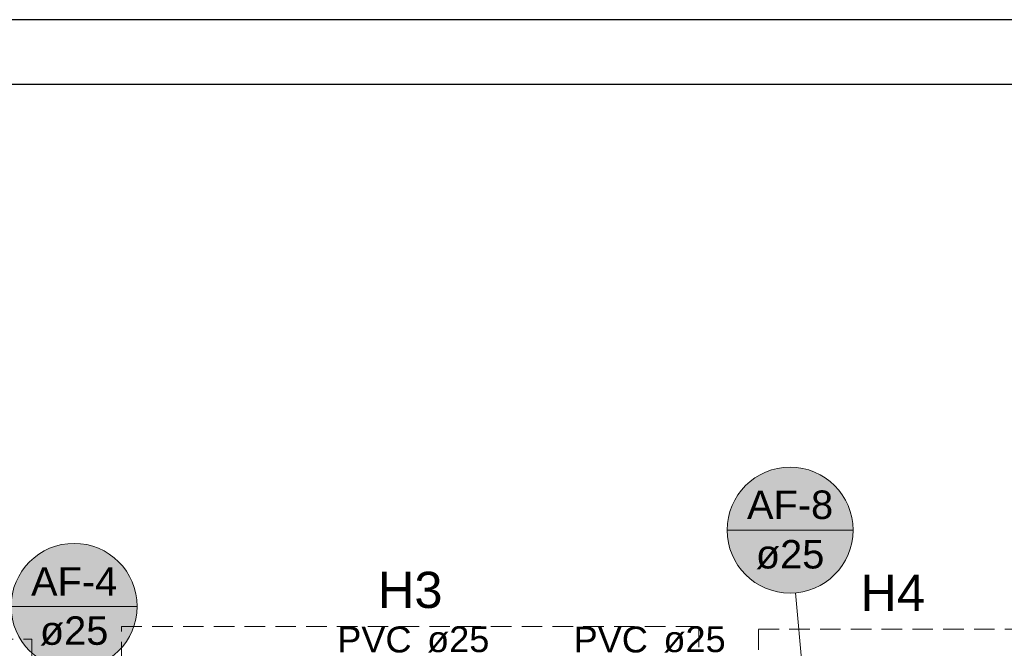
# Model space of a CAD drawing. Header units: millimetres. Extents: x 2 to 902, y -447 to 199.
# Tile 985 of 1056: x 48 to 63, y 189 to 198. Entities that reach past the tile are written whole.
import ezdxf

# ---------------------------------------------------------------- set-up
doc = ezdxf.new("R2010")
doc.units = ezdxf.units.MM
doc.header["$MEASUREMENT"] = 0
doc.linetypes.add('HIDDEN2', pattern=[0.47625, 0.3175, -0.15875])
doc.linetypes.add('NULL', pattern=[0])
for name, color, linetype, lineweight in [('AF-Indicação coluna', 5, 'Continuous', 13), ('AF-Textos conduto', 7, 'Continuous', 9), ('DI-Detalhes', 1, 'HIDDEN2', 9), ('Textos', 7, 'Continuous', 9)]:
    doc.layers.add(name, color=color, linetype=linetype, lineweight=lineweight)
doc.layers.add('SEDUC_MARF', color=1, linetype='Continuous')
doc.layers.add('SEDUC_MARGG', color=7, linetype='Continuous')
doc.styles.add('Arial', font='arial.ttf')

msp = doc.modelspace()

# ---------------------------------------------------------------- hatches: boundary and pattern name
at = {"layer": 'AF-Indicação coluna', "linetype": 'Continuous'}
for points in [[(60.835, 190.5), (60.831, 190.585), (60.82, 190.67), (60.802, 190.753), (60.776, 190.834), (60.743, 190.912), (60.704, 190.987), (60.659, 191.059), (60.607, 191.127), (60.549, 191.189), (60.487, 191.247), (60.419, 191.298), (60.348, 191.344), (60.272, 191.383), (60.194, 191.416), (60.113, 191.441), (60.03, 191.46), (59.946, 191.471), (59.861, 191.475), (59.776, 191.471), (59.692, 191.46), (59.609, 191.441), (59.528, 191.416), (59.449, 191.383), (59.374, 191.344), (59.302, 191.298), (59.235, 191.247), (59.172, 191.189), (59.115, 191.127), (59.063, 191.059), (59.017, 190.987), (58.978, 190.912), (58.945, 190.834), (58.92, 190.753), (58.901, 190.67), (58.89, 190.585), (58.887, 190.5), (58.89, 190.416), (58.901, 190.331), (58.92, 190.248), (58.945, 190.167), (58.978, 190.089), (59.017, 190.013), (59.063, 189.942), (59.115, 189.874), (59.172, 189.812), (59.235, 189.754), (59.302, 189.703), (59.374, 189.657), (59.449, 189.618), (59.528, 189.585), (59.609, 189.56), (59.692, 189.541), (59.776, 189.53), (59.861, 189.526), (59.946, 189.53), (60.03, 189.541), (60.113, 189.56), (60.194, 189.585), (60.272, 189.618), (60.348, 189.657), (60.419, 189.703), (60.487, 189.754), (60.549, 189.812), (60.607, 189.874), (60.659, 189.942), (60.704, 190.013), (60.743, 190.089), (60.776, 190.167), (60.802, 190.248), (60.82, 190.331), (60.831, 190.416)], [(49.761, 189.321), (49.758, 189.406), (49.747, 189.49), (49.728, 189.573), (49.703, 189.654), (49.67, 189.732), (49.631, 189.808), (49.585, 189.879), (49.534, 189.947), (49.476, 190.009), (49.413, 190.067), (49.346, 190.119), (49.274, 190.164), (49.199, 190.203), (49.121, 190.236), (49.039, 190.261), (48.957, 190.28), (48.872, 190.291), (48.787, 190.295), (48.702, 190.291), (48.618, 190.28), (48.535, 190.261), (48.454, 190.236), (48.376, 190.203), (48.3, 190.164), (48.229, 190.119), (48.161, 190.067), (48.099, 190.009), (48.041, 189.947), (47.989, 189.879), (47.944, 189.808), (47.905, 189.732), (47.872, 189.654), (47.847, 189.573), (47.828, 189.49), (47.817, 189.406), (47.813, 189.321), (47.817, 189.236), (47.828, 189.152), (47.847, 189.069), (47.872, 188.988), (47.905, 188.909), (47.944, 188.834), (47.989, 188.762), (48.041, 188.695), (48.099, 188.632), (48.161, 188.574), (48.229, 188.523), (48.3, 188.477), (48.376, 188.438), (48.454, 188.405), (48.535, 188.38), (48.618, 188.361), (48.702, 188.35), (48.787, 188.347), (48.872, 188.35), (48.957, 188.361), (49.039, 188.38), (49.121, 188.405), (49.199, 188.438), (49.274, 188.477), (49.346, 188.523), (49.413, 188.574), (49.476, 188.632), (49.534, 188.695), (49.585, 188.762), (49.631, 188.834), (49.67, 188.909), (49.703, 188.988), (49.728, 189.069), (49.747, 189.152), (49.758, 189.236)]]:
    msp.add_hatch(color=161, dxfattribs=at).paths.add_polyline_path(points)

# ---------------------------------------------------------------- linework, layer by layer
at = {"layer": 'AF-Indicação coluna'}
for p, q in [((58.887, 190.5), (60.835, 190.5)), ((59.946, 189.53), (60.159, 187.115)), ((47.813, 189.321), (49.761, 189.321))]:
    msp.add_line(p, q, dxfattribs=at)
for centre in [(59.861, 190.5), (59.861, 190.5), (48.787, 189.321), (48.787, 189.321)]:
    msp.add_circle(centre, 0.974, dxfattribs=at)
at = {"layer": 'DI-Detalhes'}
for points in [[(49.519, 189.008), (58.451, 189.008), (58.451, 184.17), (49.519, 184.17), (49.519, 189.008)], [(59.372, 188.967), (63.526, 188.967), (63.526, 182.456), (59.372, 182.456), (59.372, 188.967)], [(43.241, 188.812), (48.132, 188.812), (48.132, 180.545), (43.241, 180.545), (43.241, 188.812)]]:
    msp.add_lwpolyline(points, dxfattribs=at)
at = {"layer": 'SEDUC_MARF', "color": 7}
msp.add_lwpolyline([(121.262, 198.39), (2.362, 198.39), (2.362, 114.29), (121.262, 114.29)], close=True, dxfattribs=at)
at = {"layer": 'SEDUC_MARGG'}
msp.add_lwpolyline([(4.862, 115.29), (120.262, 115.29), (120.262, 197.39), (4.862, 197.39), (4.862, 115.29)], dxfattribs=at)

# ---------------------------------------------------------------- texts
at = {"layer": 'AF-Indicação coluna', "linetype": 'NULL', "char_height": 0.44, "attachment_point": 8, "line_spacing_factor": 0.6, "style": 'Arial'}
for s, insert, width in [('AF-8', (59.861, 190.666), 2.66415), ('ø25', (59.861, 189.895), 2.11817), ('AF-4', (48.787, 189.486), 2.66415), ('ø25', (48.787, 188.715), 2.11817)]:
    msp.add_mtext(s, dxfattribs=dict(at, insert=insert, width=width))
at = {"layer": 'AF-Textos conduto', "linetype": 'NULL', "char_height": 0.4, "attachment_point": 7, "line_spacing_factor": 0.6, "style": 'Arial'}
for s, insert, width in [('PVC', (52.857, 188.603), 2.29878), ('ø25', (54.247, 188.603), 1.92561), ('PVC', (56.513, 188.603), 2.29878), ('ø25', (57.902, 188.603), 1.92561)]:
    msp.add_mtext(s, dxfattribs=dict(at, insert=insert, width=width))
at = {"layer": 'Textos', "linetype": 'NULL', "char_height": 0.56, "width": 2.00012, "attachment_point": 8, "line_spacing_factor": 0.6, "style": 'Arial'}
for s, insert in [('H3', (53.985, 189.288)), ('H4', (61.449, 189.251))]:
    msp.add_mtext(s, dxfattribs=dict(at, insert=insert))

doc.saveas('drawing.dxf')
